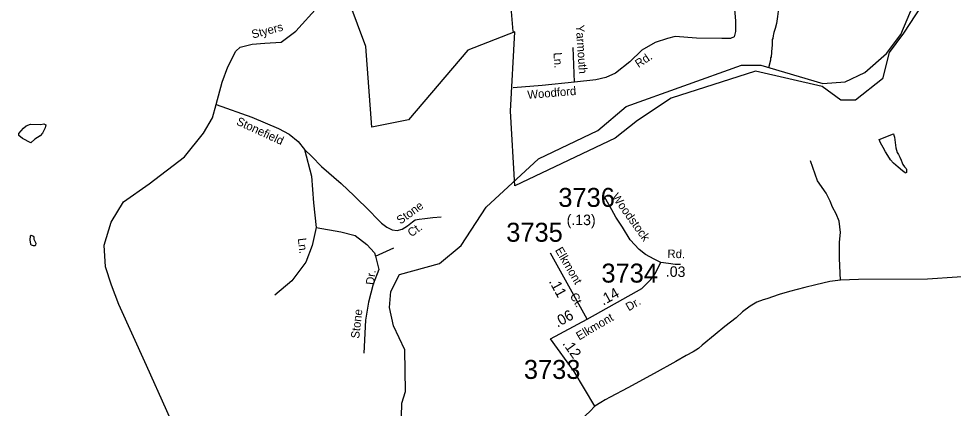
# Model space of a CAD drawing. Extents: x 1551653 to 1702041, y 811336 to 920032.
# Drawn here: x 1569360 to 1576624, y 841832 to 844862 of the extents above; entities that cross this region are included whole.
import ezdxf

# ---------------------------------------------------------------- set-up
doc = ezdxf.new("R2010")
doc.units = 0
for name, color, linetype in [('Old_Level_10', 7, 'Continuous'), ('Old_Level_11', 7, 'Continuous'), ('Old_Level_17', 7, 'Continuous'), ('Old_Level_32', 7, 'Continuous'), ('Old_Level_35', 7, 'Continuous'), ('Old_Level_49', 7, 'Continuous'), ('Old_Level_59', 7, 'Continuous'), ('Old_Level_62', 7, 'Continuous'), ('Old_Level_8', 7, 'Continuous')]:
    doc.layers.add(name, color=color, linetype=linetype)

msp = doc.modelspace()

# ---------------------------------------------------------------- linework, layer by layer
at = {"layer": 'Old_Level_32'}
for p, q in [((1573777.454, 842524.076), (1573494.292, 843037.452)), ((1573494.308, 842373.354), (1573777.454, 842524.076))]:
    msp.add_line(p, q, dxfattribs=at)
for points in [[(1570669.776, 841460.386), (1570353.086, 842163.757), (1570139.086, 842638.973), (1570082.243, 842789.571), (1570035.761, 842931.215), (1570025.378, 843099.542), (1570078.877, 843280.258), (1570175.846, 843437.548), (1570373.126, 843578.106), (1570648.276, 843786.435), (1570797.167, 843971.169), (1570867.386, 844091.647), (1570895.494, 844195.411), (1570940.948, 844369.415), (1570984.417, 844486.546), (1571047.948, 844610.37), (1571081.385, 844640.49), (1571175.009, 844663.916), (1571271.978, 844670.609), (1571399.04, 844680.649), (1571515.087, 844765.886), (1571688.962, 844956.641)], [(1574352.252, 842966.914), (1574298.635, 842992.275), (1574231.052, 843028.613), (1574181.652, 843067.415), (1574112.751, 843142.415), (1574052.485, 843239.576), (1574002.479, 843318.204), (1573970.333, 843375.387), (1573913.184, 843475.458)], [(1573777.454, 842524.076), (1574163.053, 842741.415), (1574203.351, 842764.814), (1574241.95, 842802.216), (1574274.352, 842833.814), (1574307.15, 842881.313), (1574352.252, 842966.914)], [(1574504.053, 842950.614), (1574462.052, 842951.215), (1574410.152, 842957.914), (1574352.252, 842966.914)], [(1576885.73, 842866.797), (1576423.715, 842835.986), (1575887.011, 842833.067), (1575746.849, 842828.613), (1575665.329, 842818.472), (1575555.431, 842792.482), (1575469.899, 842771.765), (1575350.307, 842739.654), (1575271.551, 842716.301), (1575175.651, 842684.307), (1575147.449, 842674.907), (1575096.25, 842657.816), (1575045.85, 842626.616), (1574987.051, 842581.416), (1574936.25, 842534.214), (1574849.351, 842469.316), (1574772.35, 842406.416), (1574673.052, 842323.815), (1574642.75, 842298.217), (1574602.35, 842270.816), (1574547.95, 842241.715), (1574467.15, 842196.715), (1574299.752, 842103.218), (1574094.054, 841992.116), (1573957.053, 841918.117), (1573918.552, 841896.617), (1573884.353, 841877.116), (1573837.952, 841849.616)], [(1573837.952, 841849.616), (1573678.03, 842117.521), (1573494.308, 842373.354)], [(1573837.952, 841849.616), (1573799.353, 841808.218), (1573766.951, 841778.615), (1573722.253, 841737.316), (1573533.953, 841578.019), (1573298.754, 841377.317), (1573167.054, 841261.117), (1573063.856, 841180.52), (1572974.853, 841103.919), (1572930.254, 841066.419), (1572883.656, 841041.117), (1572847.455, 841019.618), (1572809.155, 841006.219), (1572750.956, 840987.019), (1572712.754, 840977.518), (1572587.494, 840956.295), (1572314.053, 840920.404), (1571505.959, 840817.118), (1571331.559, 840799.618), (1571245.457, 840798.719), (1571195.457, 840799.52), (1571147.557, 840806.117), (1571099.759, 840816.918), (1571007.345, 840835.44)]]:
    msp.add_lwpolyline(points, dxfattribs=at)
at = {"layer": 'Old_Level_35'}
for p, q in [((1573183.349, 844979.232), (1573201.011, 844762.705)), ((1573679.87, 844367.758), (1573670.599, 844636.824)), ((1572134.246, 843014.036), (1572276.121, 843079.568))]:
    msp.add_line(p, q, dxfattribs=at)
for points in [[(1575085.598, 847124.627), (1575005.908, 846715.258), (1574953.373, 846254.444), (1574896.541, 845783.48), (1574883.294, 845465.317), (1574905.371, 845142.734), (1574931.864, 844846.665), (1574931.435, 844763.625), (1574922.164, 844720.327), (1574891.261, 844707.957), (1574826.365, 844707.957), (1574628.587, 844711.049), (1574461.711, 844723.42), (1574402.996, 844707.957), (1574307.197, 844677.029), (1574202.128, 844618.268), (1574109.42, 844525.487), (1573998.169, 844438.891), (1573924.002, 844404.871), (1573846.745, 844386.315), (1573679.87, 844367.758)], [(1573679.87, 844367.758), (1573429.557, 844343.017), (1573203.966, 844324.46)], [(1570895.494, 844195.411), (1571171.132, 844096.555), (1571378.488, 844009.179)], [(1571378.488, 844009.179), (1571463.067, 843962.761), (1571531.277, 843908.15), (1571582.732, 843843.756)], [(1571582.732, 843843.756), (1571639.059, 843790.514), (1571713.858, 843711.312), (1571866.056, 843579.114), (1571968.658, 843485.613), (1572091.056, 843361.713), (1572142.256, 843311.014), (1572179.655, 843272.415), (1572221.256, 843241.815), (1572263.057, 843221.113), (1572302.955, 843214.515), (1572341.157, 843223.914), (1572381.557, 843251.513), (1572421.954, 843280.912), (1572442.256, 843296.513), (1572472.256, 843302.113), (1572516.357, 843307.415), (1572578.555, 843314.613), (1572644.755, 843321.614)], [(1571582.732, 843843.756), (1571634.954, 843637.829), (1571651.325, 843429.074), (1571673.151, 843237.938)], [(1575746.849, 842828.613), (1575740.592, 842996.697), (1575740.592, 843124.613), (1575747.563, 843200.23), (1575736.766, 843288.429), (1575712.634, 843344.47), (1575686.013, 843395.615), (1575666.711, 843442.016), (1575636.749, 843504.366), (1575568.851, 843600.304), (1575514.349, 843756.413)], [(1571673.151, 843237.938), (1571640.482, 843097.188), (1571591.371, 842968.854), (1571482.236, 842824.137), (1571351.275, 842712.186)], [(1571673.151, 843237.938), (1571864.138, 843205.173), (1571976, 843175.137), (1572066.037, 843106.874), (1572126.061, 843041.342), (1572134.246, 843014.036)], [(1572134.246, 843014.036), (1572158.801, 842910.277), (1572115.147, 842798.326), (1572079.679, 842656.339), (1572055.193, 842518.32), (1572041.551, 842261.652)]]:
    msp.add_lwpolyline(points, dxfattribs=at)
at = {"layer": 'Old_Level_49'}
msp.add_lwpolyline([(1576424.371, 845036.016), (1576236.694, 844748.601), (1576125.762, 844599.829), (1576074.265, 844394.692), (1575862.881, 844229.403), (1575750.583, 844229.403), (1575605.256, 844335.188), (1575085.95, 844454.775), (1574431.98, 844243.204), (1574170.177, 844071.437), (1573995.999, 843932.46), (1573216.519, 843562.211), (1573183.49, 844144.031), (1573216.519, 844758.907), (1572851.683, 844617.621), (1572389.472, 844076.375), (1572103.807, 844018.673), (1572057.567, 844646.773), (1571872.606, 845149.253)], dxfattribs=at)
at = {"layer": 'Old_Level_59'}
msp.add_lwpolyline([(1572314.053, 840920.404), (1572338.453, 841870.908), (1572365.52, 841962.309), (1572361.521, 842287.369), (1572272.426, 842472.992), (1572241.463, 842614.734), (1572251.511, 842739.303), (1572319.485, 842872.536), (1572629.524, 842958.145), (1572798.487, 843099.17), (1572994.517, 843397.213), (1573400.52, 843773.124), (1573861.477, 843993.504), (1574081.498, 844179.487), (1574977.473, 844499.47), (1575128.494, 844499.624), (1575609.444, 844358.6), (1575784.456, 844371.466), (1575936.502, 844443.901), (1576104.542, 844591.539), (1576215.475, 844740.304), (1576336.456, 845023.429), (1576613.481, 845178.654), (1576755.48, 845165.941)], dxfattribs=at)
at = {"layer": 'Old_Level_62'}
for points in [[(1575267.622, 844967.963), (1575263.931, 844920.135), (1575259.01, 844880.355), (1575249.372, 844823.965), (1575239.94, 844784.698), (1575229.175, 844755.273), (1575227.432, 844741.637), (1575224.048, 844732.307)], [(1575224.048, 844732.307), (1575221.793, 844708.367), (1575217.692, 844700.421), (1575217.076, 844652.439), (1575212.975, 844636.496), (1575208.054, 844564.574), (1575203.953, 844556.628), (1575203.748, 844540.634), (1575187.036, 844480.811)], [(1569396.673, 844010.165), (1569416.973, 844029.594), (1569451.012, 844041.179), (1569530.982, 844040.154), (1569555.076, 844043.896), (1569570.967, 844035.693), (1569566.661, 844013.753), (1569546.259, 843972.025), (1569525.958, 843950.289), (1569485.666, 843924.812), (1569453.37, 843897.232), (1569389.701, 843929.989), (1569360.071, 843952.34), (1569362.224, 843970.334), (1569396.673, 844010.165)], [(1576049.075, 843922.146), (1576159.188, 843966.438), (1576162.572, 843957.415), (1576165.955, 843939.371), (1576171.491, 843898.77), (1576177.54, 843857.298), (1576181.744, 843839.203), (1576188.613, 843820.184), (1576197.328, 843804.754), (1576207.786, 843783.89), (1576219.063, 843761.18), (1576226.855, 843742.161), (1576232.904, 843728.577), (1576245.618, 843709.456), (1576256.69, 843696.179), (1576260.586, 843689.361), (1576261.099, 843666.856), (1576258.331, 843661.525), (1576251.154, 843662.55), (1576229.316, 843678.237), (1576195.175, 843706.277), (1576160.726, 843739.291), (1576137.248, 843764.461), (1576115.307, 843796.808), (1576096.032, 843827.258), (1576078.603, 843859.503), (1576059.43, 843895.848), (1576049.075, 843922.146)], [(1569447.013, 843141.103), (1569452.037, 843109.576), (1569457.984, 843103.527), (1569471.825, 843097.324), (1569487.819, 843097.119), (1569493.97, 843103.066), (1569496.021, 843113.011), (1569480.437, 843145.204), (1569480.642, 843161.198), (1569476.746, 843169.246), (1569456.753, 843175.5), (1569448.756, 843171.604), (1569447.013, 843141.103)]]:
    msp.add_lwpolyline(points, dxfattribs=at)

# ---------------------------------------------------------------- texts
at = {"layer": 'Old_Level_10'}
for s, rotation, p in [('Yarmouth', 273.7140528, (1573690.039, 844811.708)), ('Ln.', 273.7140528, (1573516.528, 844597.744)), ('Rd.', 33.9658167, (1574178.101, 844476.904)), ('Woodford', 4.8625861, (1573316.634, 844237.278)), ('Stonefield', 335.3578389, (1571046.254, 844040.728)), ('Stone', 36.0459056, (1572326.874, 843259.396)), ('Ct.', 36.0459056, (1572412.326, 843161.034)), ('Ln.', 276.6084056, (1571529.357, 843152.868)), ('Dr.', 83.6491889, (1572122.15, 842788.913)), ('Stone', 83.6491889, (1572006.4, 842371.813))]:
    msp.add_text(s, height=65.6167, rotation=rotation, dxfattribs=at).set_placement(p)
at = {"layer": 'Old_Level_11'}
for s, rotation, p in [('Styers', 14.8030556, (1571179.547, 844707.054)), ('Woodstock', 305.6897778, (1573965.315, 843476.397)), ('Elkmont', 300.2362778, (1573526.751, 843062.371)), ('Rd.', 359.1810333, (1574402.489, 843001.291)), ('Ct.', 300.2362778, (1573641.646, 842706.999)), ('Dr.', 30.4409528, (1574101.766, 842585.61)), ('Elkmont', 30.4409528, (1573716.517, 842358.805))]:
    msp.add_text(s, height=65.6167, rotation=rotation, dxfattribs=at).set_placement(p)
at = {"layer": 'Old_Level_17'}
for s, rotation, p in [('(.13)', 359.955975, (1573619.062, 843256.508)), ('.03', 359.1810333, (1574389.241, 842855.09)), ('.11', 298.5682111, (1573479.029, 842819.334)), ('.14', 28.9031861, (1573902.556, 842630.006)), ('.06', 28.7260417, (1573547.464, 842458.287)), ('.12', 305.6834583, (1573583.195, 842334.902))]:
    msp.add_text(s, height=82.0208, rotation=rotation, dxfattribs=at).set_placement(p)
at = {"layer": 'Old_Level_8'}
for s, p in [('3736', (1573554.396, 843398.268)), ('3735', (1573149.706, 843127.206)), ('3734', (1573889.413, 842809.576)), ('3733', (1573286.649, 842060.356))]:
    msp.add_text(s, height=147.6375, dxfattribs=at).set_placement(p)

doc.saveas('drawing.dxf')
